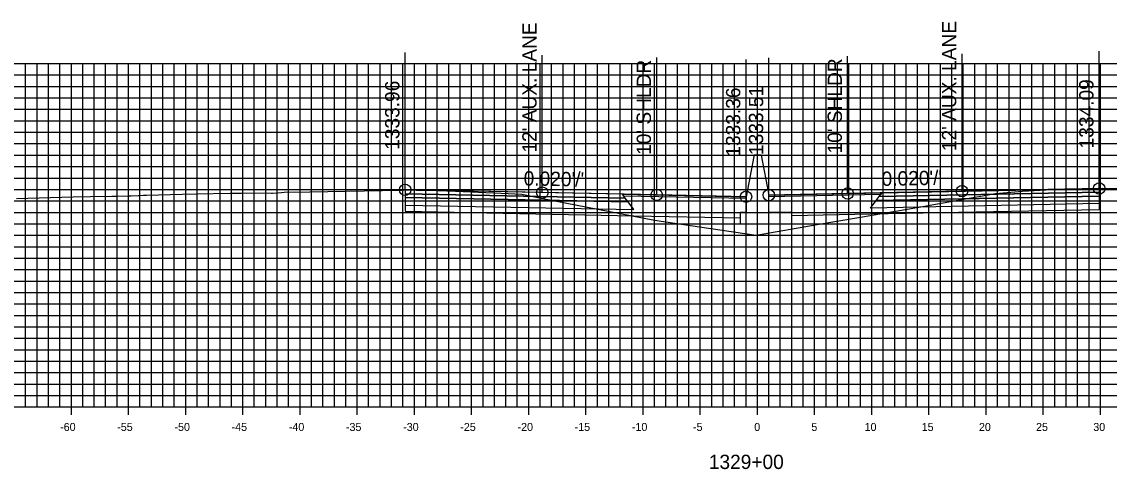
# Model space of a CAD drawing. Extents: x 674939 to 678919, y 750652 to 765176.
# Drawn here: x 678674.2 to 678769.3, y 751912.1 to 751951.2 of the extents above; entities that cross this region are included whole.
import ezdxf

# ---------------------------------------------------------------- set-up
doc = ezdxf.new("R2010")
doc.units = 0
for name, color, linetype in [('R_Alt Surface', 7, 'Continuous'), ('R_Axis', 7, 'Continuous'), ('R_Axis Annot', 7, 'Continuous'), ('R_Exist Surface', 7, 'Continuous'), ('R_Fin Surface', 7, 'Continuous'), ('R_Grid', 7, 'Continuous'), ('R_No Plot', 7, 'Continuous'), ('R_Proposed Road', 7, 'Continuous'), ('R_Xsect Elev', 7, 'Continuous'), ('R_Xsect Slope', 7, 'Continuous')]:
    doc.layers.add(name, color=color, linetype=linetype)

msp = doc.modelspace()

# ---------------------------------------------------------------- linework, layer by layer
at = {"layer": 'R_Alt Surface'}
for points in [[(678707.72, 751936.182), (678707.72, 751935.852), (678727.22, 751935.462), (678726.97, 751935.797)], [(678768.421, 751936.307), (678768.421, 751935.977), (678748.921, 751935.587), (678749.171, 751935.922)], [(678707.72, 751935.852), (678707.72, 751935.192), (678727.72, 751934.792), (678727.22, 751935.462)], [(678768.421, 751935.977), (678768.421, 751935.317), (678748.421, 751934.917), (678748.921, 751935.587)]]:
    msp.add_lwpolyline(points, close=True, dxfattribs=at)
for points in [[(678707.72, 751935.192), (678707.72, 751934.652), (678727.72, 751934.252), (678737.033, 751934.066)], [(678768.421, 751935.317), (678768.421, 751934.777), (678748.421, 751934.377), (678741.533, 751934.239)]]:
    msp.add_lwpolyline(points, dxfattribs=at)
at = {"layer": 'R_Axis'}
for p, q in [((678678.533, 751916.851), (678678.533, 751918.251)), ((678683.533, 751916.851), (678683.533, 751918.251)), ((678688.533, 751916.851), (678688.533, 751918.251)), ((678693.533, 751916.851), (678693.533, 751918.251)), ((678698.533, 751916.851), (678698.533, 751918.251)), ((678703.533, 751916.851), (678703.533, 751918.251)), ((678708.533, 751916.851), (678708.533, 751918.251)), ((678713.533, 751916.851), (678713.533, 751918.251)), ((678718.533, 751916.851), (678718.533, 751918.251)), ((678723.533, 751916.851), (678723.533, 751918.251)), ((678728.533, 751916.851), (678728.533, 751918.251)), ((678733.533, 751916.851), (678733.533, 751918.251)), ((678738.533, 751916.851), (678738.533, 751918.251)), ((678743.533, 751916.851), (678743.533, 751918.251)), ((678748.533, 751916.851), (678748.533, 751918.251)), ((678753.533, 751916.851), (678753.533, 751918.251)), ((678758.533, 751916.851), (678758.533, 751918.251)), ((678763.533, 751916.851), (678763.533, 751918.251)), ((678768.533, 751916.851), (678768.533, 751918.251)), ((678638.533, 751917.551), (678838.533, 751917.551))]:
    msp.add_line(p, q, dxfattribs=at)
at = {"layer": 'R_Exist Surface'}
msp.add_lwpolyline([(678673.736, 751935.771), (678678.701, 751935.899), (678680.221, 751935.937), (678682.084, 751935.971), (678682.532, 751935.977), (678683.463, 751935.979), (678683.777, 751935.981), (678684.369, 751936.019), (678684.492, 751936.024), (678684.83, 751936.046), (678685.111, 751936.058), (678688.214, 751936.133), (678689.471, 751936.161), (678692.418, 751936.214), (678693.406, 751936.225), (678695.577, 751936.258), (678696.042, 751936.231), (678696.132, 751936.225), (678696.907, 751936.288), (678697.132, 751936.306), (678699.38, 751936.352), (678707.287, 751936.498), (678707.417, 751936.502), (678707.72, 751936.512), (678707.771, 751936.514), (678707.933, 751936.519), (678708.708, 751936.479), (678709.023, 751936.467), (678709.953, 751936.475), (678710.133, 751936.479), (678710.583, 751936.461), (678712.133, 751936.409), (678716.107, 751936.216), (678717.921, 751936.125), (678719.77, 751935.767), (678729.537, 751933.857), (678734.451, 751933.138), (678738.428, 751932.564), (678743.751, 751933.487), (678747.549, 751934.13), (678752.633, 751934.993), (678759.345, 751936.203), (678761.721, 751936.409), (678764.267, 751936.549), (678764.354, 751936.547), (678764.855, 751936.566), (678765.936, 751936.601), (678766.036, 751936.614), (678766.236, 751936.596), (678767.338, 751936.595), (678768.127, 751936.624), (678768.421, 751936.637), (678768.53, 751936.641), (678768.738, 751936.65), (678771.744, 751936.6)], dxfattribs=at)
at = {"layer": 'R_Fin Surface'}
for points in [[(678737.533, 751935.916), (678729.72, 751936.072), (678719.72, 751936.272), (678707.72, 751936.512)], [(678768.421, 751936.637), (678756.421, 751936.397), (678746.421, 751936.197), (678739.533, 751936.059)]]:
    msp.add_lwpolyline(points, dxfattribs=at)
for points in [[(678707.72, 751936.512), (678707.72, 751936.182), (678726.97, 751935.797), (678726.72, 751936.132)], [(678726.72, 751936.132), (678737.533, 751935.916), (678737.537, 751935.758), (678726.84, 751935.972)], [(678749.302, 751936.097), (678739.533, 751935.902), (678739.533, 751936.059), (678749.421, 751936.257)], [(678768.421, 751936.637), (678768.421, 751936.307), (678749.171, 751935.922), (678749.421, 751936.257)]]:
    msp.add_lwpolyline(points, close=True, dxfattribs=at)
at = {"layer": 'R_Grid'}
for p, q in [((678638.533, 751947.551), (678838.533, 751947.551)), ((678674.533, 751917.551), (678674.533, 751947.551)), ((678675.533, 751917.551), (678675.533, 751947.551)), ((678676.533, 751917.551), (678676.533, 751947.551)), ((678677.533, 751917.551), (678677.533, 751947.551)), ((678678.533, 751917.551), (678678.533, 751947.551)), ((678679.533, 751917.551), (678679.533, 751947.551)), ((678680.533, 751917.551), (678680.533, 751947.551)), ((678681.533, 751917.551), (678681.533, 751947.551)), ((678682.533, 751917.551), (678682.533, 751947.551)), ((678683.533, 751917.551), (678683.533, 751947.551)), ((678684.533, 751917.551), (678684.533, 751947.551)), ((678685.533, 751917.551), (678685.533, 751947.551)), ((678686.533, 751917.551), (678686.533, 751947.551)), ((678687.533, 751917.551), (678687.533, 751947.551)), ((678688.533, 751917.551), (678688.533, 751947.551)), ((678689.533, 751917.551), (678689.533, 751947.551)), ((678690.533, 751917.551), (678690.533, 751947.551)), ((678691.533, 751917.551), (678691.533, 751947.551)), ((678692.533, 751917.551), (678692.533, 751947.551)), ((678693.533, 751917.551), (678693.533, 751947.551)), ((678694.533, 751917.551), (678694.533, 751947.551)), ((678695.533, 751917.551), (678695.533, 751947.551)), ((678696.533, 751917.551), (678696.533, 751947.551)), ((678697.533, 751917.551), (678697.533, 751947.551)), ((678698.533, 751917.551), (678698.533, 751947.551)), ((678699.533, 751917.551), (678699.533, 751947.551)), ((678700.533, 751917.551), (678700.533, 751947.551)), ((678701.533, 751917.551), (678701.533, 751947.551)), ((678702.533, 751917.551), (678702.533, 751947.551)), ((678703.533, 751917.551), (678703.533, 751947.551)), ((678704.533, 751917.551), (678704.533, 751947.551)), ((678705.533, 751917.551), (678705.533, 751947.551)), ((678706.533, 751917.551), (678706.533, 751947.551)), ((678707.533, 751917.551), (678707.533, 751947.551)), ((678708.533, 751917.551), (678708.533, 751947.551)), ((678709.533, 751917.551), (678709.533, 751947.551)), ((678710.533, 751917.551), (678710.533, 751947.551)), ((678711.533, 751917.551), (678711.533, 751947.551)), ((678712.533, 751917.551), (678712.533, 751947.551)), ((678713.533, 751917.551), (678713.533, 751947.551)), ((678714.533, 751917.551), (678714.533, 751947.551)), ((678715.533, 751917.551), (678715.533, 751947.551)), ((678716.533, 751917.551), (678716.533, 751947.551)), ((678717.533, 751917.551), (678717.533, 751947.551)), ((678718.533, 751917.551), (678718.533, 751947.551)), ((678719.533, 751917.551), (678719.533, 751947.551)), ((678720.533, 751917.551), (678720.533, 751947.551)), ((678721.533, 751917.551), (678721.533, 751947.551)), ((678722.533, 751917.551), (678722.533, 751947.551)), ((678723.533, 751917.551), (678723.533, 751947.551)), ((678724.533, 751917.551), (678724.533, 751947.551)), ((678725.533, 751917.551), (678725.533, 751947.551)), ((678726.533, 751917.551), (678726.533, 751947.551)), ((678727.533, 751917.551), (678727.533, 751947.551)), ((678728.533, 751917.551), (678728.533, 751947.551)), ((678729.533, 751917.551), (678729.533, 751947.551)), ((678730.533, 751917.551), (678730.533, 751947.551)), ((678731.533, 751917.551), (678731.533, 751947.551)), ((678732.533, 751917.551), (678732.533, 751947.551)), ((678733.533, 751917.551), (678733.533, 751947.551)), ((678734.533, 751917.551), (678734.533, 751947.551)), ((678735.533, 751917.551), (678735.533, 751947.551)), ((678736.533, 751917.551), (678736.533, 751947.551)), ((678737.533, 751917.551), (678737.533, 751947.551)), ((678738.533, 751917.551), (678738.533, 751947.551)), ((678739.533, 751917.551), (678739.533, 751947.551)), ((678740.533, 751917.551), (678740.533, 751947.551)), ((678741.533, 751917.551), (678741.533, 751947.551)), ((678742.533, 751917.551), (678742.533, 751947.551)), ((678743.533, 751917.551), (678743.533, 751947.551)), ((678744.533, 751917.551), (678744.533, 751947.551)), ((678745.533, 751917.551), (678745.533, 751947.551)), ((678746.533, 751917.551), (678746.533, 751947.551)), ((678747.533, 751917.551), (678747.533, 751947.551)), ((678748.533, 751917.551), (678748.533, 751947.551)), ((678749.533, 751917.551), (678749.533, 751947.551)), ((678750.533, 751917.551), (678750.533, 751947.551)), ((678751.533, 751917.551), (678751.533, 751947.551)), ((678752.533, 751917.551), (678752.533, 751947.551)), ((678753.533, 751917.551), (678753.533, 751947.551)), ((678754.533, 751917.551), (678754.533, 751947.551)), ((678755.533, 751917.551), (678755.533, 751947.551)), ((678756.533, 751917.551), (678756.533, 751947.551)), ((678757.533, 751917.551), (678757.533, 751947.551)), ((678758.533, 751917.551), (678758.533, 751947.551)), ((678759.533, 751917.551), (678759.533, 751947.551)), ((678760.533, 751917.551), (678760.533, 751947.551)), ((678761.533, 751917.551), (678761.533, 751947.551)), ((678762.533, 751917.551), (678762.533, 751947.551)), ((678763.533, 751917.551), (678763.533, 751947.551)), ((678764.533, 751917.551), (678764.533, 751947.551)), ((678765.533, 751917.551), (678765.533, 751947.551)), ((678766.533, 751917.551), (678766.533, 751947.551)), ((678767.533, 751917.551), (678767.533, 751947.551)), ((678768.533, 751917.551), (678768.533, 751947.551)), ((678638.533, 751946.551), (678838.533, 751946.551)), ((678638.533, 751945.551), (678838.533, 751945.551)), ((678638.533, 751944.551), (678838.533, 751944.551)), ((678638.533, 751943.551), (678838.533, 751943.551)), ((678638.533, 751942.551), (678838.533, 751942.551)), ((678638.533, 751941.551), (678838.533, 751941.551)), ((678638.533, 751940.551), (678838.533, 751940.551)), ((678638.533, 751939.551), (678838.533, 751939.551)), ((678638.533, 751938.551), (678838.533, 751938.551)), ((678638.533, 751937.551), (678838.533, 751937.551)), ((678638.533, 751936.551), (678838.533, 751936.551)), ((678638.533, 751935.551), (678838.533, 751935.551)), ((678638.533, 751934.551), (678838.533, 751934.551)), ((678638.533, 751933.551), (678838.533, 751933.551)), ((678638.533, 751932.551), (678838.533, 751932.551)), ((678638.533, 751931.551), (678838.533, 751931.551)), ((678638.533, 751930.551), (678838.533, 751930.551)), ((678638.533, 751929.551), (678838.533, 751929.551)), ((678638.533, 751928.551), (678838.533, 751928.551)), ((678638.533, 751927.551), (678838.533, 751927.551)), ((678638.533, 751926.551), (678838.533, 751926.551)), ((678638.533, 751925.551), (678838.533, 751925.551)), ((678638.533, 751924.551), (678838.533, 751924.551)), ((678638.533, 751923.551), (678838.533, 751923.551)), ((678638.533, 751922.551), (678838.533, 751922.551)), ((678638.533, 751921.551), (678838.533, 751921.551)), ((678638.533, 751920.551), (678838.533, 751920.551)), ((678638.533, 751919.551), (678838.533, 751919.551)), ((678638.533, 751918.551), (678838.533, 751918.551)), ((678638.533, 751917.551), (678838.533, 751917.551))]:
    msp.add_line(p, q, dxfattribs=at)
at = {"layer": 'R_No Plot'}
for centre in [(678768.421, 751936.637), (678707.72, 751936.512), (678719.72, 751936.272), (678729.72, 751936.072), (678737.533, 751935.916), (678739.533, 751936.059), (678746.421, 751936.197), (678756.421, 751936.397)]:
    msp.add_circle(centre, 0.5, dxfattribs=at)
at = {"layer": 'R_Proposed Road'}
for points in [[(678738.203, 751939.416), (678737.533, 751935.916)], [(678738.863, 751939.559), (678738.863, 751939.559), (678738.203, 751939.559), (678738.203, 751939.416)], [(678738.863, 751939.559), (678739.533, 751936.059)], [(678737.533, 751935.916), (678737.533, 751934.541), (678737.033, 751934.541), (678737.033, 751933.541), (678741.533, 751933.541), (678741.533, 751934.541), (678739.533, 751934.541), (678739.533, 751936.059)]]:
    msp.add_lwpolyline(points, dxfattribs=at)
at = {"layer": 'R_Xsect Elev'}
for p, q in [((678707.72, 751936.512), (678707.72, 751948.512)), ((678768.421, 751936.637), (678768.421, 751948.637)), ((678719.72, 751936.272), (678719.72, 751948.272)), ((678729.72, 751936.072), (678729.72, 751948.072)), ((678737.533, 751935.916), (678737.533, 751947.916)), ((678739.533, 751936.059), (678739.533, 751948.059)), ((678746.421, 751936.197), (678746.421, 751948.197)), ((678756.421, 751936.397), (678756.421, 751948.397))]:
    msp.add_line(p, q, dxfattribs=at)

# ---------------------------------------------------------------- texts
at = {"layer": 'R_Axis Annot'}
for s, height, p in [('-60', 0.7, (678677.552, 751915.451)), ('-55', 0.7, (678682.546, 751915.451)), ('-50', 0.7, (678687.552, 751915.451)), ('-45', 0.7, (678692.546, 751915.451)), ('-40', 0.7, (678697.552, 751915.451)), ('-35', 0.7, (678702.546, 751915.451)), ('-30', 0.7, (678707.552, 751915.451)), ('-25', 0.7, (678712.546, 751915.451)), ('-20', 0.7, (678717.552, 751915.451)), ('-15', 0.7, (678722.546, 751915.451)), ('-10', 0.7, (678727.552, 751915.451)), ('-5', 0.7, (678732.896, 751915.451)), ('0', 0.7, (678738.252, 751915.451)), ('5', 0.7, (678743.246, 751915.451)), ('10', 0.7, (678747.902, 751915.451)), ('15', 0.7, (678752.896, 751915.451)), ('20', 0.7, (678757.902, 751915.451)), ('25', 0.7, (678762.896, 751915.451)), ('30', 0.7, (678767.902, 751915.451)), ('1329+00', 1.25, (678734.281, 751912.126))]:
    msp.add_text(s, height=height, dxfattribs=at).set_placement(p)
at = {"layer": 'R_Xsect Elev'}
for s, p in [("12' AUX. LANE", (678719.22, 751939.772)), ("12' AUX. LANE", (678755.921, 751939.897)), ("10' SHLDR", (678729.22, 751939.572)), ("10' SHLDR", (678745.921, 751939.697)), ('1333.96', (678707.22, 751940.012)), ('1334.09', (678767.921, 751940.137)), ('1333.36', (678737.033, 751939.416)), ('1333.51', (678739.033, 751939.559))]:
    msp.add_text(s, height=1.25, rotation=90, dxfattribs=at).set_placement(p)
at = {"layer": 'R_Xsect Slope'}
for rotation, p in [(358.85424, (678718.077, 751936.905)), (1.14576, (678749.403, 751936.856))]:
    msp.add_text("0.020'/'", height=1.25, rotation=rotation, dxfattribs=at).set_placement(p)

doc.saveas('drawing.dxf')
